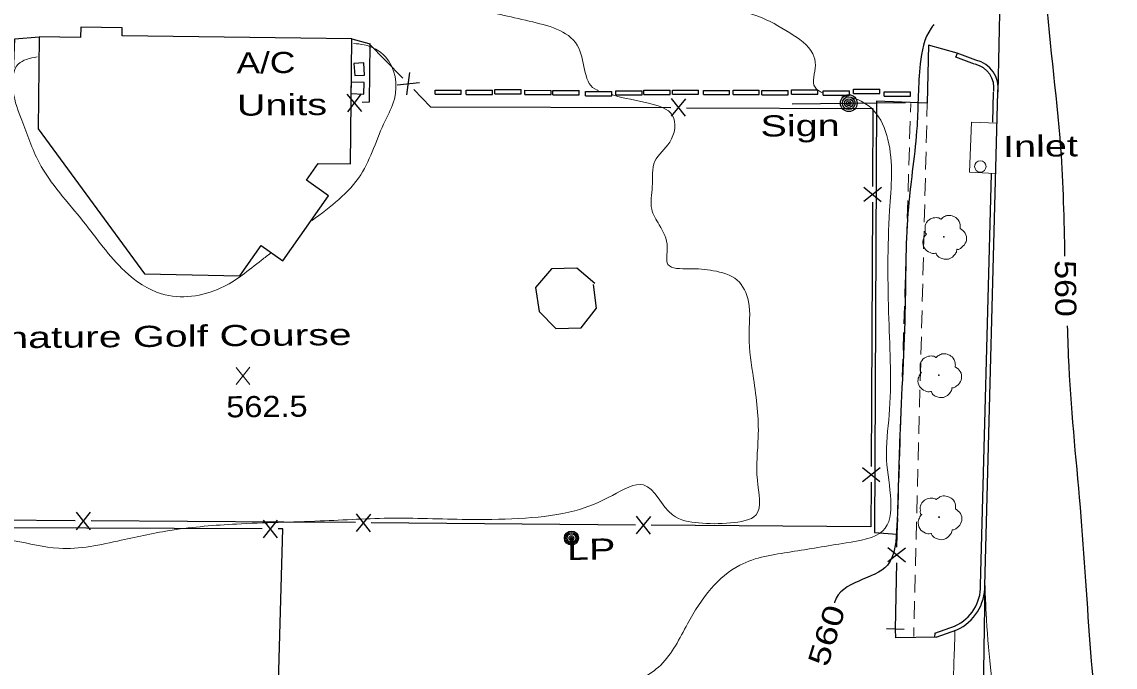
# Model space of a CAD drawing. Extents: x 2361708 to 2370558, y 6977955 to 6991887.
# Drawn here: x 2365992.9 to 2366241.2, y 6985518.8 to 6985665.3 of the extents above; entities that cross this region are included whole.
import ezdxf
from ezdxf.enums import TextEntityAlignment as Align

# ---------------------------------------------------------------- set-up
doc = ezdxf.new("R2010")
doc.units = 0
doc.header["$LTSCALE"] = 1.9
for name, color, linetype, lineweight in [('11', 7, 'Continuous', 25), ('13', 7, 'Continuous', 13), ('17', 7, 'Continuous', 25), ('2', 7, 'Continuous', 25), ('20', 7, 'Continuous', 25), ('21', 7, 'Continuous', 25), ('23', 7, 'Continuous', 25), ('29', 7, 'Continuous', 13), ('31', 7, 'Continuous', 13), ('35', 7, 'Continuous', 13), ('9', 7, 'Continuous', 13)]:
    doc.layers.add(name, color=color, linetype=linetype, lineweight=lineweight)

msp = doc.modelspace()

# ---------------------------------------------------------------- linework, layer by layer
at = {"layer": '11'}
for p, q in [((2365996.575, 6985640.977), (2366020.769, 6985608.106)), ((2366020.769, 6985608.106), (2366042.405, 6985607.632))]:
    msp.add_line(p, q, dxfattribs=at)
for points in [[(2366060.162, 6985633.123), (2366067.493, 6985633.032), (2366067.853, 6985661.457), (2366015.664, 6985662.11), (2366015.687, 6985663.951), (2366006.265, 6985664.071), (2366006.238, 6985661.741), (2365996.836, 6985661.861), (2365996.575, 6985640.977)], [(2366042.405, 6985607.632), (2366047.239, 6985614.499), (2366052.152, 6985611.035), (2366062.552, 6985625.815), (2366057.518, 6985629.367), (2366060.162, 6985633.123)], [(2366122.975, 6985605.859), (2366118.911, 6985609.351), (2366113.203, 6985609.216), (2366109.563, 6985605.011), (2366110.335, 6985599.539), (2366114.182, 6985595.635), (2366119.891, 6985595.799), (2366123.358, 6985600.313), (2366122.727, 6985605.647)]]:
    msp.add_lwpolyline(points, dxfattribs=at)
at = {"layer": '13'}
for p, q in [((2366194.749, 6985646.744), (2366194.688, 6985644.744)), ((2366198.437, 6985643.789), (2366198.509, 6985646.84)), ((2366194.627, 6985642.743), (2366194.506, 6985638.742)), ((2366198.284, 6985637.788), (2366198.386, 6985641.788)), ((2366194.445, 6985636.741), (2366194.323, 6985632.74)), ((2366198.132, 6985631.786), (2366198.234, 6985635.787)), ((2366194.262, 6985630.739), (2366194.14, 6985626.737)), ((2366197.979, 6985625.784), (2366198.081, 6985629.785)), ((2366194.079, 6985624.737), (2366193.957, 6985620.735)), ((2366197.826, 6985619.782), (2366197.928, 6985623.783)), ((2366193.896, 6985618.735), (2366193.774, 6985614.734)), ((2366197.673, 6985613.781), (2366197.775, 6985617.782)), ((2366193.713, 6985612.733), (2366193.581, 6985608.731)), ((2366197.52, 6985607.779), (2366197.622, 6985611.78)), ((2366193.52, 6985606.731), (2366193.388, 6985602.729)), ((2366197.367, 6985601.777), (2366197.469, 6985605.778)), ((2366193.327, 6985600.729), (2366193.196, 6985596.727)), ((2366197.215, 6985595.775), (2366197.316, 6985599.776)), ((2366193.135, 6985594.726), (2366193.003, 6985590.725)), ((2366197.062, 6985589.774), (2366197.163, 6985593.775)), ((2366192.942, 6985588.724), (2366192.82, 6985584.723)), ((2366196.909, 6985583.772), (2366197.011, 6985587.773)), ((2366192.759, 6985582.722), (2366192.627, 6985578.721)), ((2366196.756, 6985577.77), (2366196.858, 6985581.771)), ((2366192.566, 6985576.72), (2366192.434, 6985572.719)), ((2366196.603, 6985571.768), (2366196.705, 6985575.769)), ((2366192.373, 6985570.718), (2366192.241, 6985566.717)), ((2366196.45, 6985565.767), (2366196.552, 6985569.768)), ((2366192.18, 6985564.716), (2366192.058, 6985560.714)), ((2366196.297, 6985559.765), (2366196.399, 6985563.766)), ((2366191.997, 6985558.714), (2366191.866, 6985554.712)), ((2366196.144, 6985553.763), (2366196.246, 6985557.764)), ((2366191.804, 6985552.712), (2366191.68, 6985548.941)), ((2366195.991, 6985547.761), (2366196.094, 6985551.762)), ((2366195.839, 6985541.759), (2366195.941, 6985545.761)), ((2366195.686, 6985535.758), (2366195.788, 6985539.759)), ((2366195.533, 6985529.756), (2366195.635, 6985533.757)), ((2366195.431, 6985525.755), (2366195.482, 6985527.756))]:
    msp.add_line(p, q, dxfattribs=at)
at = {"layer": '17'}
for p, q in [((2366080.345, 6985648.695), (2366080.977, 6985653.782)), ((2366078.113, 6985650.994), (2366083.209, 6985651.493)), ((2366066.713, 6985648.875), (2366070.001, 6985644.947)), ((2366069.912, 6985648.946), (2366066.801, 6985644.876)), ((2366140.434, 6985643.847), (2366143.656, 6985647.838)), ((2366143.634, 6985643.838), (2366140.456, 6985647.847)), ((2366184.07, 6985624.551), (2366188.08, 6985627.73)), ((2366184.079, 6985627.751), (2366188.071, 6985624.53)), ((2366186.042, 6985624.34), (2366185.753, 6985564.345)), ((2366183.765, 6985560.945), (2366187.775, 6985564.124)), ((2366183.775, 6985564.146), (2366187.766, 6985560.923)), ((2366008.423, 6985553.956), (2366005.201, 6985549.975)), ((2366005.223, 6985553.976), (2366008.401, 6985549.956)), ((2366072.03, 6985553.531), (2366068.798, 6985549.561)), ((2366068.83, 6985553.561), (2366071.999, 6985549.531)), ((2366135.629, 6985552.997), (2366132.396, 6985549.026)), ((2366132.428, 6985553.026), (2366135.597, 6985548.997)), ((2366005.022, 6985552.014), (2365945.025, 6985552.373)), ((2366047.481, 6985550.178), (2365987.476, 6985550.377)), ((2366050.893, 6985552.14), (2366047.681, 6985548.15)), ((2366047.703, 6985552.15), (2366050.881, 6985548.14)), ((2366132.217, 6985551.054), (2366072.219, 6985551.553)), ((2366191.628, 6985546.03), (2366191.68, 6985548.941)), ((2366193.59, 6985545.799), (2366189.53, 6985542.67)), ((2366193.531, 6985542.598), (2366189.589, 6985545.87)), ((2366191.275, 6985527.435), (2366191.562, 6985542.429))]:
    msp.add_line(p, q, dxfattribs=at)
for points in [[(2365990.704, 6985646.282), (2365991.27, 6985661.408), (2365996.836, 6985661.861)], [(2366067.853, 6985661.457), (2366071.703, 6985660.394), (2366079.379, 6985652.506)], [(2366071.874, 6985660.375), (2366071.791, 6985647.014), (2366070.151, 6985646.978)], [(2366081.893, 6985649.931), (2366085.691, 6985646.026), (2366140.246, 6985645.815)], [(2366143.846, 6985645.8), (2366186.139, 6985645.642), (2366186.058, 6985627.941)], [(2366185.738, 6985560.744), (2366185.684, 6985550.613), (2366135.818, 6985551.029)], [(2366068.619, 6985551.589), (2366052.357, 6985551.724), (2366008.622, 6985551.988)], [(2366050.512, 6985491.264), (2366052.161, 6985550.162), (2366051.082, 6985550.162)], [(2366193.276, 6985527.365), (2366191.275, 6985527.435), (2366189.274, 6985527.507)]]:
    msp.add_lwpolyline(points, dxfattribs=at)
at = {"layer": '2'}
for p, q in [((2366215.468, 6985692.174), (2366214.546, 6985649.323)), ((2366204.969, 6985657.262), (2366205.341, 6985658.146)), ((2366209.225, 6985655.683), (2366204.969, 6985657.262)), ((2366209.556, 6985656.585), (2366205.301, 6985658.165)), ((2366086.724, 6985648.836), (2366086.725, 6985649.796)), ((2366086.725, 6985649.796), (2366092.675, 6985649.793)), ((2366092.674, 6985648.832), (2366092.675, 6985649.793)), ((2366093.815, 6985648.783), (2366093.816, 6985649.744)), ((2366093.816, 6985649.744), (2366099.766, 6985649.74)), ((2366099.765, 6985648.78), (2366099.766, 6985649.74)), ((2366100.334, 6985649.936), (2366106.285, 6985649.933)), ((2366100.334, 6985648.976), (2366100.334, 6985649.936)), ((2366106.284, 6985648.972), (2366106.285, 6985649.933)), ((2366107.116, 6985648.78), (2366107.117, 6985649.74)), ((2366107.117, 6985649.74), (2366113.067, 6985649.737)), ((2366113.066, 6985648.777), (2366113.067, 6985649.737)), ((2366113.486, 6985648.741), (2366113.487, 6985649.701)), ((2366113.487, 6985649.701), (2366119.438, 6985649.698)), ((2366119.437, 6985648.738), (2366119.438, 6985649.698)), ((2366134.157, 6985649.787), (2366140.107, 6985649.784)), ((2366134.157, 6985648.828), (2366134.157, 6985649.787)), ((2366140.107, 6985648.824), (2366140.107, 6985649.784)), ((2366140.627, 6985649.809), (2366146.578, 6985649.806)), ((2366140.627, 6985648.849), (2366140.627, 6985649.809)), ((2366146.577, 6985648.846), (2366146.578, 6985649.806)), ((2366147.658, 6985648.766), (2366147.659, 6985649.726)), ((2366147.659, 6985649.726), (2366153.609, 6985649.723)), ((2366153.608, 6985648.763), (2366153.609, 6985649.723)), ((2366154.407, 6985648.82), (2366154.408, 6985649.78)), ((2366154.408, 6985649.78), (2366160.359, 6985649.777)), ((2366160.358, 6985648.817), (2366160.359, 6985649.777)), ((2366160.949, 6985648.732), (2366160.95, 6985649.692)), ((2366160.95, 6985649.692), (2366166.9, 6985649.689)), ((2366166.899, 6985648.729), (2366166.9, 6985649.689)), ((2366167.668, 6985648.867), (2366167.669, 6985649.827)), ((2366167.669, 6985649.827), (2366173.619, 6985649.823)), ((2366173.618, 6985648.863), (2366173.619, 6985649.823)), ((2366181.757, 6985649.031), (2366181.758, 6985649.991)), ((2366181.758, 6985649.991), (2366187.708, 6985649.988)), ((2366187.707, 6985649.027), (2366187.708, 6985649.988)), ((2366086.724, 6985648.836), (2366092.674, 6985648.832)), ((2366093.815, 6985648.783), (2366099.765, 6985648.78)), ((2366100.334, 6985648.976), (2366106.284, 6985648.972)), ((2366107.116, 6985648.78), (2366113.066, 6985648.777)), ((2366113.486, 6985648.741), (2366119.437, 6985648.738)), ((2366120.899, 6985648.511), (2366120.9, 6985649.471)), ((2366120.899, 6985648.511), (2366126.85, 6985648.508)), ((2366120.9, 6985649.471), (2366126.85, 6985649.468)), ((2366126.85, 6985648.508), (2366126.85, 6985649.468)), ((2366127.788, 6985649.657), (2366133.739, 6985649.654)), ((2366127.788, 6985648.697), (2366127.788, 6985649.657)), ((2366127.788, 6985648.697), (2366133.738, 6985648.694)), ((2366133.738, 6985648.694), (2366133.739, 6985649.654)), ((2366134.157, 6985648.828), (2366140.107, 6985648.824)), ((2366140.627, 6985648.849), (2366146.577, 6985648.846)), ((2366147.658, 6985648.766), (2366153.608, 6985648.763)), ((2366154.407, 6985648.82), (2366160.358, 6985648.817)), ((2366160.949, 6985648.732), (2366166.899, 6985648.729)), ((2366167.668, 6985648.867), (2366173.618, 6985648.863)), ((2366174.9, 6985648.665), (2366174.901, 6985649.625)), ((2366174.9, 6985648.665), (2366180.85, 6985648.662)), ((2366174.901, 6985649.625), (2366180.851, 6985649.622)), ((2366180.85, 6985648.662), (2366180.851, 6985649.622)), ((2366181.757, 6985649.031), (2366187.707, 6985649.027)), ((2366188.713, 6985648.427), (2366188.714, 6985649.387)), ((2366188.713, 6985648.427), (2366194.663, 6985648.423)), ((2366188.714, 6985649.387), (2366194.664, 6985649.383)), ((2366194.663, 6985648.423), (2366194.664, 6985649.383)), ((2366211.581, 6985537.349), (2366214.546, 6985649.323)), ((2366213.41, 6985642.541), (2366213.586, 6985649.344)), ((2366210.621, 6985537.37), (2366213.092, 6985630.798)), ((2366211.581, 6985537.349), (2366210.672, 6985481.648)), ((2366200.224, 6985526.521), (2366204.908, 6985528.176)), ((2366200.224, 6985526.521), (2366200.143, 6985525.56)), ((2366200.543, 6985525.614), (2366205.227, 6985527.268))]:
    msp.add_line(p, q, dxfattribs=at)
for points in [[(2366205.301, 6985658.165), (2366198.813, 6985660.024), (2366198.509, 6985646.84), (2366186.964, 6985647.25), (2366186.506, 6985549.351), (2366191.68, 6985548.941)], [(2366200.543, 6985525.614), (2366191.384, 6985525.456), (2366191.275, 6985527.435)]]:
    msp.add_lwpolyline(points, dxfattribs=at)
for centre, radius, start, end in [((2366208.176, 6985650.292), 5.484, 351.34573, 77.62549), ((2366208.176, 6985650.292), 6.444, 351.34573, 77.62549), ((2366200.705, 6985537.161), 9.918, 294.56423, 0.98966), ((2366200.705, 6985537.161), 10.878, 294.56423, 0.98966)]:
    msp.add_arc(centre, radius, start, end, dxfattribs=at)
at = {"layer": '20'}
for radius in [1.6, 1.3, 1, 0.539, 0.192]:
    msp.add_circle((2366117.695, 6985548.086), radius, dxfattribs=at)
at = {"layer": '21'}
msp.add_line((2366167.809, 6985646.668), (2366193.567, 6985646.973), dxfattribs=at)
for radius in [1.9, 1.442, 0.973, 0.539, 0.192]:
    msp.add_circle((2366180.688, 6985646.82), radius, dxfattribs=at)
at = {"layer": '23'}
for points in [[(2366068.297, 6985655.831), (2366068.473, 6985653.073), (2366070.702, 6985653.214), (2366070.526, 6985655.972)], [(2366070.618, 6985651.513), (2366067.696, 6985651.615), (2366067.602, 6985649.004), (2366070.523, 6985648.902)]]:
    msp.add_lwpolyline(points, close=True, dxfattribs=at)
at = {"layer": '29'}
for centre in [(2366202.268, 6985616.484), (2366201.147, 6985585.072), (2366201.194, 6985552.821)]:
    msp.add_circle(centre, 0.1, dxfattribs=at)
for points in [[(2366198.302, 6985617.057), (2366198.322, 6985617.067), (2366198.241, 6985617.136), (2366198.005, 6985617.764), (2366198.043, 6985619.044), (2366198.931, 6985620.343), (2366200.237, 6985620.825), (2366201.358, 6985620.636), (2366201.589, 6985620.508), (2366201.659, 6985620.509), (2366201.709, 6985620.549), (2366202.056, 6985620.842), (2366202.922, 6985621.291), (2366204.133, 6985621.223), (2366205.248, 6985620.633), (2366205.982, 6985619.209), (2366205.99, 6985618.35)], [(2366205.98, 6985618.37), (2366207.12, 6985617.311), (2366207.406, 6985615.723), (2366206.698, 6985614.397), (2366206.043, 6985613.85), (2366205.375, 6985613.634), (2366205.225, 6985613.622), (2366205.206, 6985613.512), (2366204.885, 6985612.609), (2366203.345, 6985611.444), (2366201.453, 6985611.726), (2366200.554, 6985612.668), (2366200.483, 6985612.797), (2366200.363, 6985612.776), (2366199.152, 6985612.894), (2366197.882, 6985613.893), (2366197.536, 6985615.529), (2366197.907, 6985616.553), (2366198.233, 6985616.996), (2366198.302, 6985617.046)], [(2366197.181, 6985585.645), (2366197.201, 6985585.655), (2366197.12, 6985585.724), (2366196.884, 6985586.352), (2366196.922, 6985587.632), (2366197.81, 6985588.931), (2366199.115, 6985589.413), (2366200.237, 6985589.224), (2366200.468, 6985589.096), (2366200.538, 6985589.096), (2366200.588, 6985589.137), (2366200.935, 6985589.43), (2366201.801, 6985589.878), (2366203.011, 6985589.81), (2366204.127, 6985589.221), (2366204.861, 6985587.798), (2366204.869, 6985586.938)], [(2366204.859, 6985586.958), (2366205.999, 6985585.899), (2366206.284, 6985584.311), (2366205.576, 6985582.984), (2366204.922, 6985582.438), (2366204.254, 6985582.221), (2366204.104, 6985582.21), (2366204.085, 6985582.1), (2366203.764, 6985581.197), (2366202.225, 6985580.032), (2366200.332, 6985580.314), (2366199.433, 6985581.255), (2366199.362, 6985581.385), (2366199.242, 6985581.364), (2366198.031, 6985581.483), (2366196.761, 6985582.48), (2366196.415, 6985584.117), (2366196.786, 6985585.141), (2366197.112, 6985585.584), (2366197.181, 6985585.634)], [(2366197.228, 6985553.393), (2366197.248, 6985553.404), (2366197.167, 6985553.473), (2366196.931, 6985554.1), (2366196.969, 6985555.381), (2366197.857, 6985556.68), (2366199.162, 6985557.162), (2366200.284, 6985556.973), (2366200.515, 6985556.845), (2366200.585, 6985556.845), (2366200.635, 6985556.886), (2366200.982, 6985557.179), (2366201.848, 6985557.628), (2366203.059, 6985557.559), (2366204.174, 6985556.97), (2366204.908, 6985555.546), (2366204.916, 6985554.687)], [(2366204.906, 6985554.706), (2366206.046, 6985553.647), (2366206.331, 6985552.06), (2366205.624, 6985550.733), (2366204.969, 6985550.187), (2366204.301, 6985549.97), (2366204.151, 6985549.959), (2366204.132, 6985549.849), (2366203.811, 6985548.946), (2366202.272, 6985547.781), (2366200.379, 6985548.063), (2366199.48, 6985549.005), (2366199.409, 6985549.134), (2366199.289, 6985549.113), (2366198.078, 6985549.231), (2366196.808, 6985550.229), (2366196.463, 6985551.866), (2366196.833, 6985552.89), (2366197.158, 6985553.333), (2366197.228, 6985553.383)]]:
    msp.add_spline(points, degree=3, dxfattribs=at)
at = {"layer": '31'}
for p, q in [((2366044.659, 6985582.972), (2366041.542, 6985586.823)), ((2366041.579, 6985582.943), (2366044.622, 6985586.853))]:
    msp.add_line(p, q, dxfattribs=at)
at = {"layer": '31', "lineweight": 25}
for points in [[(2366229.781, 6985612.116), (2366228.858, 6985636.579), (2366225.303, 6985674.867), (2366225.144, 6985717.877), (2366223.075, 6985757.709), (2366222.984, 6985758.799)], [(2366200.029, 6985664.705), (2366199.387, 6985663.849), (2366196.914, 6985655.735), (2366196.178, 6985641.647), (2366194.213, 6985623.228), (2366193.485, 6985600.97), (2366192.277, 6985571.307), (2366191.601, 6985550.92), (2366189.466, 6985541.969), (2366182.951, 6985538.327), (2366177.505, 6985533.635), (2366177.448, 6985533.414)], [(2366245.238, 6985488.517), (2366242.529, 6985488.381), (2366239.739, 6985493.635), (2366235.826, 6985520.169), (2366233.454, 6985552.938), (2366230.718, 6985587.144), (2366230.371, 6985596.271)]]:
    msp.add_spline(points, degree=3, dxfattribs=at)
at = {"layer": '35'}
for points in [[(2366165.371, 6985717.888), (2366167.537, 6985716.129), (2366168.368, 6985712.986), (2366163.866, 6985712.103), (2366152.581, 6985711.476), (2366135.914, 6985711.127), (2366118.815, 6985709.775), (2366120.725, 6985706.722), (2366128.773, 6985704.849), (2366129.924, 6985702.71), (2366126.705, 6985698.369), (2366121.706, 6985690.911), (2366115.603, 6985686.953), (2366102.072, 6985684.864), (2366089.425, 6985683.424), (2366076.857, 6985683.164), (2366059.06, 6985681.744), (2366041.16, 6985680.584), (2366023.056, 6985679.832), (2366008.013, 6985679.078), (2365990.946, 6985677.556), (2365985.862, 6985676.917), (2365986.113, 6985674.659), (2365989.561, 6985672.803), (2365997.146, 6985672.395), (2366008.628, 6985672.184), (2366022.828, 6985672.219), (2366041.51, 6985672.117), (2366058.873, 6985671.872), (2366079.744, 6985671.951), (2366096.16, 6985668.237), (2366108.929, 6985665.258), (2366119.366, 6985659.317), (2366123.557, 6985649.796), (2366123.858, 6985649.7)], [(2366196.951, 6985716.909), (2366196.756, 6985715.407), (2366194.412, 6985711.544), (2366188.604, 6985709.219), (2366182.632, 6985707.272), (2366181.521, 6985704.331), (2366179.923, 6985696.765), (2366175.072, 6985687.319), (2366165.961, 6985682.152), (2366157.558, 6985680.372), (2366142.219, 6985677.996), (2366131, 6985676.809), (2366122.705, 6985676.25), (2366117.977, 6985676.035), (2366118.471, 6985674.57), (2366121.731, 6985673.481), (2366128.507, 6985672.905), (2366138.512, 6985671.43), (2366150.596, 6985668.945), (2366160.059, 6985666.565), (2366167.285, 6985662.784), (2366172.521, 6985658.023), (2366173.106, 6985655.409), (2366173.013, 6985650.428), (2366174.836, 6985649.085)], [(2366068.223, 6985660.391), (2366070.587, 6985660.063), (2366075.463, 6985657.359), (2366077.494, 6985647.758), (2366075.381, 6985642.848), (2366069.837, 6985630.564), (2366058.786, 6985620.188)], [(2366049.436, 6985612.809), (2366047.321, 6985611.189), (2366038.091, 6985604.861), (2366024.612, 6985603.533), (2366016.283, 6985608.654), (2366006.825, 6985619.974), (2365996.797, 6985633.39), (2365992.876, 6985642.943), (2365990.913, 6985649.504), (2365992.064, 6985655.685), (2365996.339, 6985657.356)], [(2366176.5, 6985648.65), (2366181.576, 6985648.059), (2366186.314, 6985645.184), (2366189.567, 6985638.604), (2366189.96, 6985622.448), (2366189.784, 6985597.855), (2366189.862, 6985576.064), (2366189.279, 6985565.808), (2366188.422, 6985549.739), (2366180.068, 6985547), (2366167.587, 6985544.961), (2366155.925, 6985541.94), (2366149.425, 6985536.628), (2366144.071, 6985528.616), (2366137.97, 6985519.268), (2366128.541, 6985513.888), (2366112.06, 6985509.671), (2366089.314, 6985508.044), (2366074.09, 6985506.289), (2366060.385, 6985503.608), (2366046.414, 6985502.635), (2366030.56, 6985500.885), (2366013.486, 6985499.152), (2366000.164, 6985499.205), (2365980.517, 6985497.718), (2365965.545, 6985496.825), (2365948.575, 6985494.674), (2365931.919, 6985489.975), (2365918.198, 6985486.874), (2365906.085, 6985486.089), (2365900.739, 6985487.688), (2365887.02, 6985494.818), (2365868.702, 6985510.284), (2365853.586, 6985511.9), (2365842.974, 6985512.069), (2365825.515, 6985512.983), (2365816.445, 6985514.007), (2365808.886, 6985519.075), (2365802.567, 6985528.406), (2365799.955, 6985539.051), (2365798.257, 6985545.196), (2365796.567, 6985540.939), (2365795.892, 6985525.712), (2365794.32, 6985519.567), (2365790.606, 6985521.041), (2365789.979, 6985521.805)], [(2366126.937, 6985648.729), (2366127.228, 6985648.642), (2366135.216, 6985646.828), (2366140.673, 6985644.01), (2366140.04, 6985637.963), (2366136.651, 6985633.661), (2366136.056, 6985627.854), (2366135.925, 6985622.783), (2366137.619, 6985619.209), (2366139.467, 6985614.106), (2366139.624, 6985610.208), (2366144.384, 6985609.243), (2366149.909, 6985608.786), (2366155.349, 6985606.638), (2366157.895, 6985601.801), (2366158.04, 6985593.902), (2366159.062, 6985584.311), (2366160.119, 6985570.941), (2366159.922, 6985561.238), (2366159.616, 6985553.375), (2366153.854, 6985551.53), (2366146.543, 6985551.521), (2366140.686, 6985553.335), (2366134.091, 6985560.163), (2366127.033, 6985557.786), (2366118.466, 6985554.274), (2366107.241, 6985552.637), (2366095.093, 6985552.301), (2366077.21, 6985552.601), (2366060.605, 6985551.973), (2366041.601, 6985551.272), (2366027.033, 6985549.883), (2366015.454, 6985547.593), (2366001.271, 6985545.758), (2365991.164, 6985547.481), (2365981.293, 6985548.618), (2365967.832, 6985548.75), (2365954.82, 6985548.846), (2365939.959, 6985548.884), (2365932.753, 6985548.356), (2365923.347, 6985547.916), (2365906.594, 6985549.127), (2365891.96, 6985550.538), (2365890.643, 6985556.565), (2365892.713, 6985569.205), (2365891.71, 6985577.886), (2365887.883, 6985586.01), (2365883.413, 6985597.538)], [(2366247.359, 6985351.851), (2366244.424, 6985348.093), (2366238.312, 6985349.425), (2366229.633, 6985358.712), (2366224.79, 6985372.587), (2366222.3, 6985415.735), (2366219.741, 6985458.673), (2366215.932, 6985496.299), (2366212.879, 6985518.711), (2366211.881, 6985531.112), (2366211.637, 6985536.75)], [(2366205.057, 6985490.435), (2366204.128, 6985500.867), (2366204.246, 6985510.508), (2366204.623, 6985521.323), (2366204.8, 6985526.924)]]:
    msp.add_spline(points, degree=3, dxfattribs=at)
at = {"layer": '9'}
msp.add_lwpolyline([(2366213.851, 6985630.885), (2366208.069, 6985631.13), (2366208.551, 6985642.505), (2366214.393, 6985642.261)], dxfattribs=at)
msp.add_circle((2366210.556, 6985632.464), 1.3, dxfattribs=at)

# ---------------------------------------------------------------- texts
at = {"layer": '20'}
for s, width, p in [('A/C', 1.25, (2366041.647, 6985653.558)), ('Units', 1.4, (2366041.739, 6985643.958)), ('Sign', 1.4, (2366160.649, 6985639.239)), ('  LP', 1.4, (2366111.712, 6985543.069))]:
    msp.add_text(s, height=4.8, rotation=0.545, dxfattribs=dict(at, width=width)).set_placement(p)
at = {"layer": '23', "width": 1.45}
msp.add_text('Minature Golf Course', height=4.8, rotation=0.545, dxfattribs=at).set_placement((2365979.339, 6985591.081))
at = {"layer": '31'}
for rotation, width, p in [(270.545, 1.2, (2366227.531, 6985604.727)), (72.721, 1.3, (2366177.926, 6985525.276))]:
    msp.add_text(' 560 ', height=4.8, rotation=rotation, dxfattribs=dict(at, width=width)).set_placement(p, align=Align.CENTER)
at = {"layer": '31', "width": 1.15}
msp.add_text('562.5', height=4.8, rotation=0.545, dxfattribs=at).set_placement((2366039.32, 6985575.481))
at = {"layer": '9', "width": 1.4}
msp.add_text('Inlet', height=4.8, rotation=0.545, dxfattribs=at).set_placement((2366215.746, 6985634.594))

doc.saveas('drawing.dxf')
